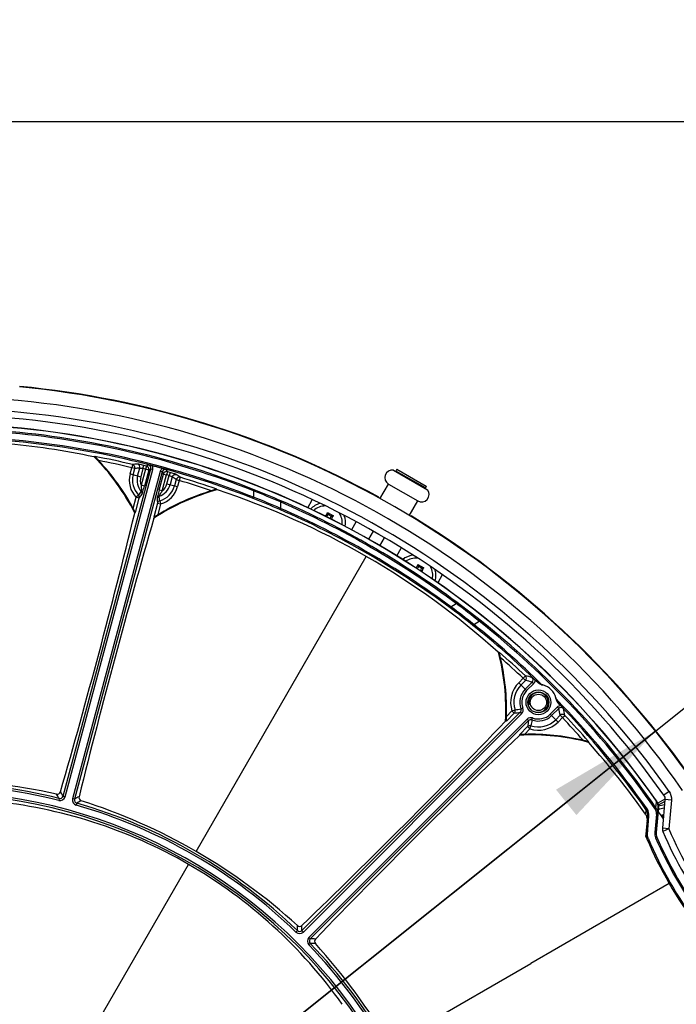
# Model space of a CAD drawing. Header units: millimetres. Extents: x 0 to 420, y 0 to 297.
# Tile 258 of 265: x 366 to 387, y 228 to 258. Entities that reach past the tile are written whole.
import ezdxf

# ---------------------------------------------------------------- set-up
doc = ezdxf.new("R2010")
doc.units = ezdxf.units.MM
doc.header["$LTSCALE"] = 23.1
doc.layers.get('0').update_dxf_attribs({"linetype": 'CONTINUOUS'})
for name, color, linetype in [('02___PRT_ALL_AXES', 7, 'CONTINUOUS'), ('AXES', 7, 'CONTINUOUS'), ('DIM_PILOTEES', 7, 'CONTINUOUS')]:
    doc.layers.add(name, color=color, linetype=linetype)
doc.styles.get("Standard").update_dxf_attribs({"font": 'txt', "width": 0.7})
doc.styles.add('TEXTSTYLE_4', font='txt')
doc.dimstyles.new('DIMSTYLE_6', dxfattribs={"dimtxt": 2.5, "dimasz": 3.5, "dimexe": 2, "dimexo": 0, "dimtad": 1, "dimlfac": 5, "dimdsep": 46, "dimtxsty": 'Standard', "dimblk": '_FILLED', "dimblk1": '_FILLED', "dimblk2": '_FILLED', "dimcen": 0.09, "dimazin": 2, "dimtp": 0.8, "dimtm": 0.8, "dimtfac": 1, "dimtofl": 0, "dimtmove": 0, "dimatfit": 3, "dimldrblk": '_FILLED', "dimfxl": 0, "dimtolj": 1, "dimarcsym": 0})
doc.dimstyles.new('DIMSTYLE_7', dxfattribs={"dimtxt": 2.5, "dimasz": 3.5, "dimexe": 2, "dimexo": 0, "dimtad": 1, "dimlfac": 5, "dimdsep": 46, "dimtxsty": 'Standard', "dimblk": '_FILLED', "dimblk1": '_FILLED', "dimblk2": '_FILLED', "dimcen": 0.09, "dimazin": 2, "dimtp": 0.5, "dimtm": 0.5, "dimtfac": 1, "dimtmove": 0, "dimatfit": 2, "dimldrblk": '_FILLED', "dimfxl": 0, "dimtolj": 1, "dimarcsym": 0})

# ---------------------------------------------------------------- blocks, each defined once
blk = doc.blocks.new('_FILLED')
at = {"color": 0, "linetype": 'ByBlock'}
blk.add_solid([(0, 0), (-1, 0.1429), (-1, -0.1429)], dxfattribs=at)
blk = doc.blocks.new('*D11')
at = {"layer": 'DIM_PILOTEES', "color": 2, "linetype": 'Continuous'}
for p, q in [((321.931, 202.543), (321.931, 257.134)), ((405.531, 202.543), (405.531, 257.134)), ((321.931, 255.134), (363.731, 255.134)), ((405.531, 255.134), (363.731, 255.134))]:
    blk.add_line(p, q, dxfattribs=at)
at = {"layer": 'DIM_PILOTEES', "color": 2, "linetype": 'Continuous', "xscale": 3.5, "yscale": 3.5, "zscale": 3.5, "rotation": 180}
blk.add_blockref('_FILLED', (321.931, 255.134), dxfattribs=at)
at = {"layer": 'DIM_PILOTEES', "color": 2, "linetype": 'Continuous', "xscale": 3.5, "yscale": 3.5, "zscale": 3.5}
blk.add_blockref('_FILLED', (405.531, 255.134), dxfattribs=at)
at = {"layer": 'DIM_PILOTEES', "color": 2, "linetype": 'Continuous', "insert": (363.731, 258.259), "char_height": 2.5, "width": 8.03571, "attachment_point": 2, "line_spacing_factor": 0.9}
blk.add_mtext('{\\ftxt;\\W0.0001;\\H0.0001;\\~}{\\ftxt;\\W2.1428571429;\\H2.5; }{\\ftxt;\\W0.0001;\\H0.0001;\\~}', dxfattribs=at)
blk = doc.blocks.new('*D12')
at = {"layer": 'DIM_PILOTEES', "color": 2, "linetype": 'Continuous'}
for p, q in [((363.731, 218.743), (400.658, 248.238)), ((385.914, 236.461), (363.731, 218.743)), ((341.548, 201.025), (363.731, 218.743))]:
    blk.add_line(p, q, dxfattribs=at)
at = {"layer": 'DIM_PILOTEES', "color": 2, "linetype": 'Continuous', "xscale": 3.5, "yscale": 3.5, "zscale": 3.5}
for p, rotation in [((385.914, 236.461), 38.6153868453), ((341.548, 201.025), 218.6153868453)]:
    blk.add_blockref('_FILLED', p, dxfattribs=dict(at, rotation=rotation))
at = {"layer": 'DIM_PILOTEES', "color": 2, "linetype": 'Continuous', "insert": (388.987, 242.915), "char_height": 2.5, "width": 18.66071, "attachment_point": 1, "rotation": 38.6154, "line_spacing_factor": 0.9, "style": 'TEXTSTYLE_4'}
blk.add_mtext('{\\ftxt;\\W0.0001;\\H0.0001;\\~}{\\ftxt;\\W1.3333333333;\\H2.5; }{\\ftxt;\\W0.0001;\\H0.0001;\\~}{\\ftxt;\\W0.0001;\\H0.0001;\\~}{\\ftxt;\\W3.6428571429;\\H2.5; }{\\ftxt;\\W0.0001;\\H0.0001;\\~}', dxfattribs=at)

msp = doc.modelspace()

# ---------------------------------------------------------------- linework, layer by layer
at = {"color": 7, "linetype": 'Continuous'}
for p, q in [((368.7231, 244.8601), (368.7312, 244.8751)), ((367.7564, 234.4658), (370.444, 244.496)), ((367.8162, 234.4498), (370.5037, 244.48)), ((370.7339, 244.4183), (368.0463, 234.3881)), ((370.7937, 244.4023), (368.1061, 234.3721)), ((369.8088, 244.3426), (369.8593, 244.531)), ((369.8824, 244.6283), (369.8593, 244.531)), ((369.9555, 244.5053), (369.8593, 244.531)), ((369.905, 244.3168), (369.9555, 244.5053)), ((370.0396, 244.2808), (370.1039, 244.521)), ((370.2026, 244.5045), (370.1358, 244.255)), ((370.283, 244.4842), (370.1513, 243.9927)), ((370.2026, 244.5045), (370.227, 244.6015)), ((370.3796, 244.4583), (370.2479, 243.9668)), ((370.3077, 244.5811), (370.283, 244.4842)), ((370.3796, 244.4583), (370.283, 244.4842)), ((370.3723, 244.6187), (370.3077, 244.5811)), ((370.444, 244.496), (370.3796, 244.4583)), ((370.444, 244.496), (370.5037, 244.48)), ((370.7937, 244.4023), (370.7339, 244.4183)), ((370.7937, 244.4023), (370.8306, 244.3375)), ((370.9171, 244.4727), (370.9542, 244.4078)), ((370.9542, 244.4078), (370.9271, 244.3116)), ((377.8799, 244.4582), (378.9262, 243.8541)), ((377.9907, 244.4819), (377.9607, 244.4299)), ((377.9607, 244.4299), (377.9665, 244.4082)), ((378.8613, 243.9099), (377.9607, 244.4299)), ((377.9907, 244.4819), (378.8913, 243.9619)), ((369.8088, 244.3426), (370.1358, 244.255)), ((370.6989, 243.846), (370.8306, 244.3375)), ((370.7955, 243.8201), (370.9271, 244.3116)), ((370.8306, 244.3375), (370.9271, 244.3116)), ((370.9401, 244.0395), (371.0069, 244.289)), ((371.0343, 244.3851), (371.0069, 244.289)), ((371.1007, 244.254), (371.0363, 244.0137)), ((371.2214, 244.1661), (371.1709, 243.9777)), ((371.2214, 244.1661), (371.3176, 244.1403)), ((371.3176, 244.1403), (371.2671, 243.9519)), ((371.3462, 244.236), (371.3176, 244.1403)), ((370.2479, 243.9668), (370.1513, 243.9927)), ((370.7955, 243.8201), (370.6989, 243.846)), ((370.9401, 244.0395), (371.2671, 243.9519)), ((372.4666, 243.8742), (372.466, 243.8572)), ((373.5959, 243.8201), (373.5959, 243.6253)), ((377.4677, 243.5761), (377.7307, 244.0315)), ((377.7307, 244.0315), (378.6313, 243.5115)), ((378.8613, 243.9099), (378.8396, 243.9041)), ((378.8913, 243.9619), (378.8613, 243.9099)), ((369.9042, 243.2858), (369.9946, 243.6232)), ((369.974, 243.1602), (370.0911, 243.5973)), ((370.0663, 243.6924), (369.9946, 243.6232)), ((370.0911, 243.5973), (369.9946, 243.6232)), ((370.7189, 243.5175), (370.7465, 243.4217)), ((374.4338, 243.5178), (374.418, 243.4811)), ((375.2556, 243.3046), (375.3937, 243.5438)), ((378.3684, 243.0561), (378.6313, 243.5115)), ((370.6499, 243.4476), (370.5328, 243.0105)), ((370.6499, 243.4476), (370.7465, 243.4217)), ((370.7465, 243.4217), (370.6561, 243.0844)), ((374.402, 243.2493), (374.418, 243.286)), ((374.418, 243.4811), (374.418, 243.286)), ((369.9515, 243.139), (369.9567, 243.1583)), ((369.974, 243.1602), (369.9567, 243.1583)), ((370.5468, 243.0002), (370.5328, 243.0105)), ((370.5417, 242.9809), (370.5468, 243.0002)), ((375.8635, 243.162), (376.0406, 243.0598)), ((375.9756, 243.0486), (375.8863, 243.1002)), ((376.7347, 242.8665), (376.5986, 242.6308)), ((377.2636, 242.5826), (377.1233, 242.3395)), ((377.4697, 242.1395), (377.6101, 242.3826)), ((377.9843, 241.8308), (378.1203, 242.0665)), ((371.8307, 232.7726), (377.0486, 241.8101)), ((378.6348, 241.562), (378.8118, 241.4598)), ((378.7469, 241.4486), (378.6576, 241.5002)), ((379.3774, 241.2438), (379.2393, 241.0046)), ((379.6182, 240.2377), (379.642, 240.2699)), ((379.642, 240.2699), (379.8109, 240.3674)), ((379.8348, 240.3995), (379.8109, 240.3674)), ((380.3469, 239.7276), (380.5156, 239.825)), ((381.1127, 238.865), (381.1271, 238.874)), ((381.8606, 238.0792), (381.7248, 237.9434)), ((381.929, 238.1521), (381.8606, 238.0792)), ((381.8606, 238.0792), (381.9313, 238.0086)), ((381.7248, 237.9434), (381.9669, 237.7013)), ((381.9313, 238.0086), (381.7954, 237.8728)), ((381.9232, 237.7451), (382.1393, 237.9612)), ((381.9669, 237.7013), (382.183, 237.9174)), ((382.1393, 237.9612), (382.183, 237.9174)), ((381.7911, 237.1417), (381.8491, 237.1632)), ((382.905, 237.1954), (382.6889, 236.9793)), ((382.9488, 237.1517), (382.7326, 236.9356)), ((382.9488, 237.1517), (382.905, 237.1954)), ((375.0783, 230.3467), (381.7679, 237.0363)), ((375.1221, 230.303), (381.8117, 236.9926)), ((381.346, 236.7675), (381.5867, 237.0082)), ((381.3484, 236.9112), (381.5161, 237.0789)), ((381.5161, 237.0789), (381.6111, 237.1095)), ((381.5161, 237.0789), (381.5867, 237.0082)), ((381.7679, 237.0363), (381.8117, 236.9926)), ((382.1293, 236.8035), (382.1507, 236.8615)), ((382.931, 236.7372), (382.6889, 236.9793)), ((382.8604, 236.8078), (382.9962, 236.9437)), ((382.931, 236.7372), (383.0668, 236.873)), ((383.0668, 236.873), (382.9962, 236.9437)), ((383.0668, 236.873), (383.1397, 236.9414)), ((381.9802, 236.8241), (375.2906, 230.1345)), ((382.0239, 236.7803), (375.3343, 230.0907)), ((381.316, 236.7604), (381.3301, 236.7745)), ((381.346, 236.7675), (381.3301, 236.7745)), ((381.9958, 236.5992), (381.7551, 236.3584)), ((382.0239, 236.7803), (381.9802, 236.8241)), ((381.9958, 236.5992), (382.0665, 236.5285)), ((382.0665, 236.5285), (382.0971, 236.6235)), ((381.748, 236.3284), (381.7621, 236.3425)), ((381.7621, 236.3425), (381.7551, 236.3584)), ((382.0665, 236.5285), (381.8988, 236.3608)), ((383.8616, 236.1395), (383.8526, 236.1251)), ((367.7564, 234.4658), (367.8162, 234.4498)), ((386.3334, 234.6139), (386.1698, 234.4991)), ((367.6356, 234.3947), (367.6207, 234.3347)), ((368.1061, 234.3721), (368.0463, 234.3881)), ((368.1751, 234.2502), (368.1581, 234.1907)), ((385.9313, 234.1115), (385.9451, 234.28)), ((385.9313, 234.1115), (385.9451, 234.28)), ((385.9502, 234.3184), (385.9448, 234.3146)), ((385.9451, 234.28), (385.9476, 234.3105)), ((385.9451, 234.28), (385.9476, 234.3105)), ((386.2016, 234.3726), (385.9866, 234.2485)), ((386.1999, 234.3023), (386.0016, 234.1879)), ((386.2054, 234.366), (386.128, 233.4809)), ((386.4047, 234.3486), (386.2054, 234.366)), ((386.4047, 234.3486), (386.3272, 233.4635)), ((385.6242, 234.0534), (385.6128, 233.9143)), ((385.6242, 234.0534), (385.6573, 234.0757)), ((385.6291, 233.3042), (385.6772, 233.8547)), ((385.6692, 233.3002), (385.7174, 233.8506)), ((385.6772, 233.8547), (385.7174, 233.8506)), ((385.9441, 233.9173), (385.8949, 233.3562)), ((385.9313, 234.1115), (385.8988, 234.0881)), ((385.9345, 233.3532), (386.0009, 234.1119)), ((386.0038, 234.1184), (385.9369, 233.353)), ((385.9836, 233.9144), (385.9441, 233.9173)), ((386.0038, 234.1184), (386.0015, 234.1186)), ((386.1249, 233.8924), (386.164, 233.8924)), ((385.6291, 233.3042), (385.6692, 233.3002)), ((385.9345, 233.3532), (385.8949, 233.3562)), ((385.9369, 233.353), (385.9345, 233.3532)), ((386.3272, 233.4635), (386.128, 233.4809)), ((386.3272, 233.4635), (386.1431, 233.3854)), ((385.6519, 233.1606), (385.6889, 233.1758)), ((385.958, 233.2079), (385.9216, 233.1916)), ((385.9602, 233.2088), (385.958, 233.2079)), ((366.8307, 224.1123), (371.6012, 232.375)), ((374.9382, 230.3455), (374.8952, 230.301)), ((375.0783, 230.3467), (375.1221, 230.303)), ((375.3331, 229.9506), (375.2886, 229.9076)), ((375.3343, 230.0907), (375.2906, 230.1345)), ((377.7601, 226.8431), (382.0907, 229.3434))]:
    msp.add_line(p, q, dxfattribs=at)
for points in [[(382.4355, 237.8818), (382.4364, 237.8818), (382.4372, 237.8813), (382.4378, 237.8804), (382.4383, 237.8791)], [(382.8671, 237.449), (382.8684, 237.4485), (382.8693, 237.4478), (382.8698, 237.447), (382.8699, 237.4461)]]:
    msp.add_lwpolyline(points, dxfattribs=at)
for radius in [0.38, 0.32, 0.25]:
    msp.add_circle((382.3279, 237.3403), radius, dxfattribs=at)
for centre, radius, start, end in [((363.731, 218.7434), 28.3901, 35.43355, 84.56645), ((363.731, 218.7434), 27.971, 34.63474, 85.36526), ((363.731, 218.7434), 27.6178, 35.07501, 84.92499), ((363.731, 218.7434), 27.4179, 35.07501, 84.92499), ((363.7289, 218.9339), 26.7709, 68.37238, 85.27099), ((363.7291, 218.9175), 26.8272, 68.37934, 85.27277), ((363.731, 218.7434), 27.1277, 35.0188, 84.9812), ((363.731, 218.7434), 27.1344, 35.02937, 84.97063), ((363.7329, 218.5694), 26.8885, 68.50716, 85.07083), ((363.7327, 218.5859), 26.912, 68.50024, 85.06899), ((363.741, 221.1809), 24.1972, 78.17426, 84.81336), ((363.731, 218.7434), 26.5895, 79.17856, 79.22959), ((363.731, 239.9434), 7, 27.22492, 44.67678), ((363.731, 239.9434), 7.0068, 27.3118, 44.56356), ((363.731, 218.7434), 26.6058, 76.63201, 79.16766), ((363.731, 218.7434), 26.5058, 76.63201, 78.87232), ((363.731, 239.9434), 7.02, 28.43308, 43.22198), ((373.3134, 212.6835), 32.1285, 95.86325, 96.13038), ((373.4126, 212.6736), 32.0189, 95.93118, 96.19833), ((363.731, 218.7434), 26.5616, 75.71922, 75.8981), ((363.731, 218.7434), 26.6615, 75.71922, 75.8981), ((370.2829, 244.4841), 0.1001, 345.07596, 75.64313), ((370.3475, 244.5219), 0.0998, 344.93839, 75.66655), ((363.731, 218.7434), 26.7158, 74.66537, 75.33463), ((370.8902, 244.3764), 0.1618, 125.53972, 165.01278), ((370.8902, 244.3765), 0.0998, 74.33349, 165.06158), ((370.9272, 244.3114), 0.1001, 74.35687, 164.92404), ((363.731, 218.7434), 26.6615, 74.1019, 74.28078), ((377.8457, 244.2307), 0.23, 81.44251, 240), ((370.5379, 244.1472), 0.7549, 165, 223.96464), ((370.5379, 244.1472), 0.6553, 165, 223.96464), ((370.5379, 244.1472), 0.5159, 165, 221.56737), ((370.5379, 244.1472), 0.4163, 165, 201.78952), ((363.731, 218.7434), 26.5616, 74.1019, 74.28078), ((352.3116, 218.3276), 32.0189, 53.80167, 54.06882), ((352.4024, 218.2866), 32.1285, 53.86962, 54.13675), ((363.731, 218.7434), 26.5058, 71.12768, 73.36799), ((363.731, 218.7434), 26.6058, 70.83234, 73.36799), ((383.0731, 233.8877), 16.2883, 142.49325, 142.99074), ((370.0774, 243.7385), 0.0999, 345.20415, 41.71663), ((374.331, 237.1031), 7, 105.32322, 122.77508), ((374.331, 237.1031), 7.0068, 105.43644, 122.6882), ((374.331, 237.1031), 7.02, 106.77802, 121.56692), ((370.5379, 244.1472), 0.5159, 288.43263, 345), ((370.5379, 244.1472), 0.6553, 286.03536, 345), ((370.5379, 244.1472), 0.7549, 286.03536, 345), ((370.5379, 244.1472), 0.4163, 308.21049, 345), ((363.731, 218.7434), 26.5895, 70.77041, 70.82144), ((364.9349, 220.8401), 24.2174, 59.98638, 71.82602), ((362.8498, 216.5952), 29.269, 66.71935, 68.46014), ((362.8835, 216.7806), 29.1253, 66.6358, 68.38179), ((378.7463, 243.7107), 0.23, 240, 38.55749), ((369.9945, 243.6228), 0.0999, 345.20599, 44.09501), ((337.1885, 267.2442), 40.5186, 324.29549, 324.49659), ((370.7324, 243.5629), 0.0999, 108.28337, 164.79585), ((410.9455, 247.4729), 40.4961, 185.50336, 185.70457), ((370.7463, 243.4214), 0.0999, 105.90499, 164.79401), ((354.5495, 241.5295), 16.2912, 7.00931, 7.50671), ((364.4522, 220.3998), 24.9218, 66.46927, 68.50403), ((364.4237, 220.2422), 25.1177, 66.55324, 68.58209), ((363.731, 218.7434), 26.9874, 53.36496, 66.63504), ((363.731, 218.7434), 26.7285, 53.53055, 66.46945), ((363.731, 218.7434), 26.9474, 53.36496, 66.63504), ((363.731, 218.7434), 26.7684, 53.53055, 66.46945), ((375.7954, 242.8395), 0.62, 105.61991, 136.84271), ((375.7954, 242.8395), 0.52, 89.9384, 133.24543), ((157.7831, 295.1214), 218.4436, 343.915877, 346.23343), ((580.2761, 181.9147), 218.4436, 163.76657, 166.084123), ((375.7002, 243.1947), 0.1666, 300.7392, 348.69752), ((375.7002, 243.1947), 0.2088, 307.73961, 333.08734), ((375.4767, 242.987), 0.4245, 22.67995, 24.33985), ((376.1505, 242.9347), 0.2088, 146.91266, 170.30215), ((376.1505, 242.9347), 0.1666, 131.30248, 174.92353), ((376.0824, 242.6373), 0.4245, 95.66015, 97.32006), ((375.7954, 242.8395), 0.52, 353.62989, 35.96403), ((375.7954, 242.8395), 0.62, 350.1723, 20.86144), ((364.9206, 220.8008), 24.2586, 48.18407, 60.00354), ((378.5666, 241.2395), 0.62, 99.13856, 129.8277), ((378.5666, 241.2395), 0.52, 84.03597, 126.37012), ((378.4715, 241.5947), 0.1666, 305.07649, 348.69752), ((378.4715, 241.5947), 0.2088, 309.69787, 333.08734), ((378.248, 241.387), 0.4245, 22.67995, 24.33985), ((378.9218, 241.3347), 0.2088, 146.91266, 172.26036), ((378.9218, 241.3347), 0.1666, 131.30248, 179.26075), ((378.8537, 241.0373), 0.4245, 95.66015, 97.32006), ((378.5666, 241.2395), 0.52, 346.75457, 30.06161), ((378.5666, 241.2395), 0.62, 343.15729, 14.3801), ((364.8166, 220.2115), 24.9026, 51.49518, 53.53152), ((364.6937, 220.1071), 25.0996, 51.41718, 53.44749), ((362.3201, 216.9178), 29.2542, 51.53942, 53.28109), ((362.4631, 217.0386), 29.112, 51.61781, 53.3646), ((363.5779, 218.6561), 26.891, 45.91771, 51.49301), ((363.5896, 218.6613), 26.9184, 45.56389, 51.49938), ((363.897, 218.8368), 26.7709, 34.729, 51.62762), ((363.8827, 218.8288), 26.8272, 34.72723, 51.62067), ((363.731, 218.7434), 26.5895, 49.17856, 49.22959), ((374.331, 237.1031), 7, 357.22492, 14.67678), ((374.331, 237.1031), 7.0068, 357.3118, 14.56356), ((363.731, 218.7434), 26.6058, 46.84394, 49.16766), ((363.731, 218.7434), 26.5058, 46.84394, 48.87232), ((374.331, 237.1031), 7.02, 358.43308, 13.22198), ((372.5405, 196.812), 42.3928, 76.91608, 77.20495), ((381.8603, 238.0793), 0.1001, 315.0946, 46.70064), ((382.3279, 237.3403), 0.8529, 135, 197.8496), ((382.3279, 237.3403), 0.753, 135, 197.8496), ((372.6427, 196.795), 42.2474, 77.00975, 77.29909), ((363.731, 218.7434), 26.7158, 46.04499, 46.17734), ((382.0604, 237.0679), 0.9327, 76.02028, 76.74152), ((382.3279, 237.3403), 0.55, 14.38016, 75.49969), ((382.3279, 237.3403), 0.5724, 135, 200.303), ((382.3279, 237.3403), 0.5106, 135, 200.303), ((381.6973, 237.107), 0.1618, 314.9734, 20.29737), ((363.5894, 218.6626), 26.9176, 34.9319, 44.2519), ((383.0194, 237.0811), 0.1616, 94.69767, 135.01091), ((341.7826, 227.6551), 42.2474, 12.70091, 12.99025), ((363.5744, 218.6541), 26.8948, 34.93018, 43.87593), ((382.0554, 237.0728), 0.9328, 13.25849, 13.77364), ((363.731, 218.7434), 26.7158, 43.82266, 43.95501), ((341.7996, 227.5529), 42.3928, 12.79505, 13.08392), ((381.5159, 237.0788), 0.1001, 315.09666, 17.83526), ((376.0347, 273.3563), 36.7697, 278.68462, 278.9703), ((379.5961, 248.8876), 11.9492, 279.70826, 280.58479), ((381.6974, 237.1071), 0.0998, 314.89911, 20.30315), ((382.0946, 236.7097), 0.1618, 69.69985, 135.02937), ((382.3279, 237.3403), 0.5724, 249.697, 315), ((382.3279, 237.3403), 0.5106, 249.697, 315), ((383.0669, 236.8728), 0.1001, 43.29936, 134.9054), ((363.731, 218.7434), 26.5058, 41.12768, 43.15606), ((363.731, 218.7434), 26.6058, 40.83234, 43.15606), ((223.5639, 387.8626), 218.4436, 313.915877, 316.23343), ((418.351, 231.046), 36.7769, 171.02973, 171.31535), ((382.0664, 236.5283), 0.1001, 72.16474, 134.90334), ((382.0946, 236.7099), 0.0998, 69.69419, 135.10355), ((382.3279, 237.3403), 0.8529, 252.1504, 315), ((382.3279, 237.3403), 0.753, 252.1504, 315), ((393.8756, 234.6084), 11.9496, 169.41522, 170.29172), ((532.8502, 78.5763), 218.4436, 133.76657, 136.084123), ((382.0907, 229.3434), 7, 75.32322, 92.77508), ((382.0907, 229.3434), 7.0068, 75.43644, 92.6882), ((382.0907, 229.3434), 7.02, 76.77802, 91.56692), ((363.731, 218.7434), 26.5895, 40.77041, 40.82144), ((365.8588, 219.9882), 24.1693, 35.1828, 41.82958), ((363.731, 218.7434), 16.131, 75.99195, 104.00805), ((363.731, 218.7434), 16.0692, 75.99195, 104.00805), ((363.731, 217.0091), 17.9337, 77.68467, 102.31533), ((363.731, 218.7434), 15.799, 32.3894, 88.97443), ((363.731, 218.7434), 15.8608, 32.3894, 88.97443), ((327.8285, 211.1154), 46.1144, 30.31922, 30.51439), ((367.6599, 234.4917), 0.1618, 255.98112, 345.01083), ((367.6599, 234.4916), 0.0998, 255.93291, 345.05904), ((327.644, 210.8415), 46.5522, 30.49614, 30.69072), ((391.0323, 193.8567), 46.5522, 119.30928, 119.50386), ((364.1186, 219.4224), 14.9587, 59.9853, 84.57966), ((368.2026, 234.3462), 0.1618, 164.98917, 254.01888), ((368.2025, 234.3462), 0.0998, 164.94096, 254.06709), ((363.731, 218.7434), 16.0692, 45.99195, 74.00805), ((391.0095, 194.1861), 46.1144, 119.48561, 119.68078), ((363.731, 218.7434), 16.131, 45.99195, 74.00805), ((362.8639, 217.2415), 17.9337, 47.68467, 72.31533), ((385.7016, 234.1382), 0.3004, 29.98684, 35.01436), ((385.7024, 234.1447), 0.3026, 30.01442, 35.02586), ((385.7023, 234.1447), 0.3027, 25.00075, 30.01641), ((385.7012, 234.1381), 0.3008, 355.00428, 0.02565), ((385.7021, 234.1448), 0.3028, 355.00021, 359.96282), ((386.2271, 233.579), 0.62, 93.36134, 111.06365), ((385.3674, 233.7412), 0.3003, 27.93346, 35.18753), ((385.3771, 233.881), 0.3013, 354.99641, 34.90847), ((385.3705, 233.7429), 0.2967, 25.91826, 27.92881), ((385.373, 233.7441), 0.2939, 16.19407, 25.91992), ((385.3777, 233.8804), 0.341, 354.98688, 34.92464), ((385.6852, 233.94), 0.2599, 354.98438, 34.72112), ((385.6847, 233.9406), 0.3, 354.99603, 34.72655), ((363.7301, 218.7346), 27.0005, 33.83711, 34.45979), ((386.2271, 233.579), 0.52, 94.9899, 116.2241), ((385.8774, 233.5475), 0.4245, 52.67993, 54.33985), ((385.9671, 233.839), 0.1666, 347.17346, 18.69752), ((385.9279, 233.2781), 0.3, 175, 203.0473), ((386.2334, 233.327), 0.3, 175, 203.403), ((386.2334, 233.327), 0.2976, 175, 203.403), ((386.3272, 233.4635), 0.2, 175, 202.97829), ((397.2462, 238.0934), 12.06, 202.97829, 217.02171), ((397.2462, 238.0934), 11.86, 202.97829, 217.02171), ((397.2462, 238.0934), 12.6, 203.0473, 216.9527), ((397.2411, 238.0905), 12.5541, 203.04634, 216.95366), ((397.241, 238.0904), 12.334, 203.40196, 216.59804), ((397.2462, 238.0934), 12.3, 203.403, 216.597), ((397.2462, 238.0934), 12.2976, 203.403, 216.597), ((364.1252, 219.4185), 14.9587, 35.42034, 60.0147), ((375.0076, 230.4174), 0.1618, 225.98112, 315.01083), ((328.8245, 230.0886), 46.1144, 0.31922, 0.51439), ((375.0076, 230.4173), 0.0998, 225.93291, 315.05904), ((328.5278, 229.9436), 46.5522, 0.49614, 0.69072), ((375.405, 230.02), 0.1618, 134.98917, 224.01888), ((363.731, 218.7434), 16.0692, 15.99195, 44.00805), ((375.4049, 230.02), 0.0998, 134.94096, 224.06709), ((363.731, 218.7434), 16.131, 15.99195, 44.00805), ((375.0762, 183.8369), 46.1144, 89.48561, 89.68078), ((374.9312, 183.5402), 46.5522, 89.30928, 89.50386), ((362.2291, 217.8763), 17.9337, 17.68467, 42.31533)]:
    msp.add_arc(centre, radius, start, end, dxfattribs=at)
at = {"color": 2, "linetype": 'Continuous'}
msp.add_arc((382.3279, 237.3403), 0.3, 255, 195, dxfattribs=at)
at = {"color": 7, "linetype": 'Continuous'}
for points, knots in [([(368.8465, 244.7509), (368.8344, 244.7637), (368.8164, 244.7828), (368.7927, 244.808), (368.7757, 244.826), (368.76, 244.8427), (368.7479, 244.8556), (368.74, 244.8645), (368.7351, 244.8695), (368.7332, 244.8728), (368.7309, 244.8746), (368.7312, 244.8751)], [0, 0, 0, 0, 0.3120091, 0.4643834, 0.6115159, 0.7495888, 0.8714578, 0.9222935, 0.9628765, 0.9897876, 1, 1, 1, 1]), ([(369.9555, 244.5053), (369.9621, 244.5303), (369.9547, 244.5881), (369.9075, 244.6222), (369.8824, 244.6283)], [0, 0, 0, 0, 0.5005932, 1, 1, 1, 1]), ([(370.227, 244.6015), (370.2035, 244.6074), (370.1596, 244.6181), (370.1011, 244.6313), (370.0616, 244.6398), (370.0403, 244.6431), (370.0336, 244.6442), (370.0313, 244.6439)], [0, 0, 0, 0, 0.3628249, 0.676748, 0.8992233, 0.966065, 1, 1, 1, 1]), ([(370.1039, 244.521), (370.1105, 244.546), (370.1033, 244.6036), (370.0564, 244.6378), (370.0313, 244.6439)], [0, 0, 0, 0, 0.5005916, 1, 1, 1, 1]), ([(370.1039, 244.521), (370.1071, 244.5223), (370.1185, 244.5201), (370.1392, 244.5181), (370.1689, 244.512), (370.1909, 244.5073), (370.2026, 244.5045)], [0, 0, 0, 0, 0.1024672, 0.3245545, 0.6376593, 1, 1, 1, 1]), ([(370.3723, 244.6187), (370.3835, 244.6158), (370.4242, 244.6056), (370.4651, 244.5959), (370.4947, 244.5889)], [0, 0, 0, 0, 0.2758349, 1, 1, 1, 1]), ([(370.7962, 244.5081), (370.8053, 244.5053), (370.8456, 244.4933), (370.8859, 244.4814), (370.9171, 244.4727)], [0, 0, 0, 0, 0.2282558, 1, 1, 1, 1]), ([(371.0069, 244.289), (371.0185, 244.2855), (371.0399, 244.2786), (371.0687, 244.269), (371.0876, 244.2604), (371.0986, 244.2567), (371.1007, 244.254)], [0, 0, 0, 0, 0.3623405, 0.6754454, 0.8975327, 1, 1, 1, 1]), ([(371.225, 244.3241), (371.2232, 244.3254), (371.2168, 244.3279), (371.1968, 244.3357), (371.1583, 244.348), (371.101, 244.3659), (371.0576, 244.3785), (371.0343, 244.3851)], [0, 0, 0, 0, 0.033935, 0.1007767, 0.323252, 0.6371751, 1, 1, 1, 1]), ([(371.1007, 244.254), (371.1074, 244.2789), (371.1425, 244.3251), (371.2003, 244.3313), (371.225, 244.3241)], [0, 0, 0, 0, 0.5005916, 1, 1, 1, 1]), ([(371.3462, 244.236), (371.3214, 244.2434), (371.2634, 244.2374), (371.2281, 244.1911), (371.2214, 244.1661)], [0, 0, 0, 0, 0.4994068, 1, 1, 1, 1]), ([(370.1513, 243.9927), (370.1518, 243.9737), (370.153, 243.9362), (370.1544, 243.8899), (370.1545, 243.8549), (370.1545, 243.8324), (370.1529, 243.8164), (370.1532, 243.8074), (370.1519, 243.8049)], [0, 0, 0, 0, 0.3028277, 0.5995932, 0.7389288, 0.8626434, 0.9561667, 1, 1, 1, 1]), ([(370.1739, 243.713), (370.1758, 243.7155), (370.1787, 243.7253), (370.1852, 243.7436), (370.1932, 243.7707), (370.2071, 243.8176), (370.2255, 243.8837), (370.2403, 243.9385), (370.2479, 243.9668)], [0, 0, 0, 0, 0.0361588, 0.1124978, 0.2220637, 0.3563021, 0.667505, 1, 1, 1, 1]), ([(370.6989, 243.846), (370.6913, 243.8177), (370.6768, 243.7628), (370.6597, 243.6963), (370.6482, 243.6488), (370.6416, 243.6213), (370.6381, 243.6022), (370.6357, 243.5923), (370.636, 243.5891)], [0, 0, 0, 0, 0.3324984, 0.6437036, 0.7779401, 0.8875042, 0.9638414, 1, 1, 1, 1]), ([(370.7011, 243.6578), (370.7012, 243.6605), (370.7059, 243.6682), (370.7126, 243.6828), (370.7238, 243.7023), (370.7414, 243.7326), (370.7658, 243.772), (370.7856, 243.8039), (370.7955, 243.8201)], [0, 0, 0, 0, 0.0438114, 0.1372903, 0.2609653, 0.4003009, 0.6970775, 1, 1, 1, 1]), ([(372.4666, 243.8742), (372.4665, 243.8736), (372.4636, 243.8732), (372.4603, 243.8713), (372.4536, 243.8694), (372.4423, 243.8657), (372.4254, 243.8606), (372.4034, 243.8539), (372.3797, 243.8469), (372.3466, 243.8369), (372.3214, 243.8294), (372.3046, 243.8243)], [0, 0, 0, 0, 0.0102124, 0.0371236, 0.0777065, 0.1285423, 0.2504112, 0.3884841, 0.5356166, 0.6879909, 1, 1, 1, 1]), ([(373.6138, 243.8573), (373.6134, 243.8533), (373.6132, 243.8474), (373.6113, 243.8396), (373.6117, 243.8332), (373.6141, 243.8275), (373.6116, 243.8206), (373.6037, 243.8199), (373.5987, 243.8198), (373.5959, 243.8201)], [0, 0, 0, 0, 0.2299159, 0.3431696, 0.4658538, 0.594685, 0.6953774, 0.8354045, 1, 1, 1, 1]), ([(373.5844, 243.5882), (373.5843, 243.5921), (373.5837, 243.6), (373.5841, 243.6106), (373.5801, 243.6176), (373.5812, 243.6247), (373.5888, 243.6255), (373.5933, 243.6256), (373.5959, 243.6253)], [0, 0, 0, 0, 0.2356945, 0.4779089, 0.6145008, 0.7128514, 0.8427526, 1, 1, 1, 1]), ([(369.974, 243.1602), (369.9736, 243.1602), (369.9728, 243.162), (369.971, 243.1641), (369.9685, 243.1686), (369.9638, 243.1766), (369.9568, 243.1891), (369.9475, 243.206), (369.9373, 243.2247), (369.9228, 243.2515), (369.9117, 243.272), (369.9042, 243.2858)], [0, 0, 0, 0, 0.0087421, 0.0312408, 0.0662731, 0.1118196, 0.2268265, 0.3635216, 0.5135875, 0.6718129, 1, 1, 1, 1]), ([(370.6561, 243.0844), (370.6427, 243.0761), (370.6228, 243.0639), (370.5968, 243.048), (370.5786, 243.0369), (370.5621, 243.0269), (370.5499, 243.0195), (370.5418, 243.015), (370.5374, 243.0123), (370.5347, 243.0114), (370.5331, 243.0102), (370.5328, 243.0105)], [0, 0, 0, 0, 0.3281865, 0.4864115, 0.6364771, 0.7731718, 0.8881788, 0.9337259, 0.9687587, 0.9912576, 1, 1, 1, 1]), ([(375.8863, 243.1002), (375.8851, 243.1043), (375.8798, 243.1213), (375.8737, 243.1382), (375.8685, 243.1507)], [0, 0, 0, 0, 0.2394874, 1, 1, 1, 1]), ([(375.9756, 243.0486), (375.9798, 243.0496), (375.9972, 243.0536), (376.0149, 243.0567), (376.0283, 243.0584)], [0, 0, 0, 0, 0.2394874, 1, 1, 1, 1]), ([(378.6576, 241.5002), (378.6564, 241.5043), (378.6511, 241.5213), (378.645, 241.5382), (378.6397, 241.5507)], [0, 0, 0, 0, 0.2394874, 1, 1, 1, 1]), ([(378.7469, 241.4486), (378.7511, 241.4496), (378.7685, 241.4536), (378.7861, 241.4567), (378.7996, 241.4584)], [0, 0, 0, 0, 0.2394874, 1, 1, 1, 1]), ([(380.3205, 239.6991), (380.324, 239.7009), (380.3311, 239.7044), (380.3401, 239.7101), (380.3482, 239.7101), (380.3537, 239.7146), (380.3506, 239.7216), (380.3484, 239.7255), (380.3469, 239.7276)], [0, 0, 0, 0, 0.2356842, 0.4778789, 0.6144585, 0.7127857, 0.8427057, 1, 1, 1, 1]), ([(380.5388, 239.8591), (380.5356, 239.8568), (380.5306, 239.8536), (380.5248, 239.8481), (380.5191, 239.8452), (380.5129, 239.8444), (380.5082, 239.8389), (380.5115, 239.8317), (380.5139, 239.8273), (380.5156, 239.825)], [0, 0, 0, 0, 0.2299042, 0.3431562, 0.4658624, 0.594717, 0.6953854, 0.835415, 1, 1, 1, 1]), ([(381.1649, 238.7088), (381.1609, 238.7259), (381.1548, 238.7515), (381.1469, 238.7851), (381.1412, 238.8092), (381.1359, 238.8316), (381.1319, 238.8488), (381.1295, 238.8604), (381.1278, 238.8672), (381.1277, 238.871), (381.1266, 238.8737), (381.1271, 238.874)], [0, 0, 0, 0, 0.3120091, 0.4643834, 0.6115159, 0.7495888, 0.8714578, 0.9222935, 0.9628765, 0.9897876, 1, 1, 1, 1]), ([(382.1393, 237.9612), (382.1576, 237.9795), (382.1802, 238.0333), (382.1561, 238.0864), (382.1373, 238.1043)], [0, 0, 0, 0, 0.4999988, 1, 1, 1, 1]), ([(382.1373, 238.1043), (382.1457, 238.0963), (382.1763, 238.0675), (382.2073, 238.0391), (382.2298, 238.0185)], [0, 0, 0, 0, 0.2750147, 1, 1, 1, 1]), ([(382.2857, 237.973), (382.2965, 237.9625), (382.341, 237.9241), (382.3942, 237.896), (382.4355, 237.8818)], [0, 0, 0, 0, 0.2557643, 1, 1, 1, 1]), ([(382.4383, 237.8791), (382.4428, 237.8776), (382.4523, 237.8773), (382.4611, 237.874), (382.4656, 237.8728)], [0, 0, 0, 0, 0.5000398, 1, 1, 1, 1]), ([(382.8607, 237.4769), (382.8619, 237.4723), (382.8652, 237.4633), (382.8655, 237.4535), (382.8671, 237.449)], [0, 0, 0, 0, 0.4999777, 1, 1, 1, 1]), ([(382.8699, 237.4461), (382.8745, 237.4326), (382.8963, 237.3776), (382.9302, 237.3272), (382.9614, 237.2948)], [0, 0, 0, 0, 0.2404261, 1, 1, 1, 1]), ([(383.0919, 237.1497), (383.074, 237.1686), (383.0207, 237.1926), (382.967, 237.1699), (382.9488, 237.1517)], [0, 0, 0, 0, 0.5020007, 1, 1, 1, 1]), ([(383.0061, 237.2422), (383.0126, 237.2351), (383.041, 237.2041), (383.0696, 237.1732), (383.0919, 237.1497)], [0, 0, 0, 0, 0.229162, 1, 1, 1, 1]), ([(381.346, 236.7675), (381.3456, 236.7676), (381.3458, 236.7696), (381.3453, 236.7724), (381.3454, 236.7775), (381.3453, 236.7868), (381.3456, 236.8011), (381.346, 236.8203), (381.3465, 236.8417), (381.3473, 236.8721), (381.3479, 236.8955), (381.3484, 236.9112)], [0, 0, 0, 0, 0.0087421, 0.0312408, 0.0662731, 0.1118196, 0.2268265, 0.3635216, 0.5135875, 0.6718129, 1, 1, 1, 1]), ([(381.8988, 236.3608), (381.883, 236.3603), (381.8597, 236.3597), (381.8292, 236.3589), (381.8079, 236.3584), (381.7887, 236.358), (381.7744, 236.3577), (381.7651, 236.3578), (381.76, 236.3577), (381.7572, 236.3582), (381.7552, 236.358), (381.7551, 236.3584)], [0, 0, 0, 0, 0.3281865, 0.4864115, 0.6364771, 0.7731718, 0.8881788, 0.9337259, 0.9687587, 0.9912576, 1, 1, 1, 1]), ([(383.8616, 236.1395), (383.8613, 236.139), (383.8586, 236.1401), (383.8548, 236.1402), (383.848, 236.1419), (383.8363, 236.1443), (383.8191, 236.1484), (383.7968, 236.1536), (383.7727, 236.1593), (383.7391, 236.1672), (383.7135, 236.1733), (383.6964, 236.1773)], [0, 0, 0, 0, 0.0102124, 0.0371236, 0.0777065, 0.1285423, 0.2504112, 0.3884841, 0.5356166, 0.6879909, 1, 1, 1, 1]), ([(367.5561, 234.5302), (367.58, 234.525), (367.6345, 234.5335), (367.6688, 234.5774), (367.6759, 234.6019)], [0, 0, 0, 0, 0.4884785, 1, 1, 1, 1]), ([(368.2438, 234.4497), (368.2377, 234.4249), (368.2455, 234.3698), (368.2885, 234.3352), (368.3117, 234.3277)], [0, 0, 0, 0, 0.5115281, 1, 1, 1, 1]), ([(386.1615, 233.8632), (386.1594, 233.865), (386.1507, 233.8726), (386.1417, 233.8798), (386.1348, 233.8851)], [0, 0, 0, 0, 0.2424729, 1, 1, 1, 1]), ([(385.6656, 233.7217), (385.6663, 233.7302), (385.6678, 233.7652), (385.6627, 233.8006), (385.6553, 233.8261)], [0, 0, 0, 0, 0.2424933, 1, 1, 1, 1]), ([(374.937, 230.5026), (374.9551, 230.4862), (375.0066, 230.4663), (375.0582, 230.4871), (375.0767, 230.5048)], [0, 0, 0, 0, 0.4884785, 1, 1, 1, 1]), ([(375.4924, 230.0891), (375.4747, 230.0707), (375.4539, 230.019), (375.4738, 229.9675), (375.4902, 229.9494)], [0, 0, 0, 0, 0.5115281, 1, 1, 1, 1])]:
    msp.add_open_spline(points, degree=3, knots=knots, dxfattribs=at)
for points in [[(370.5037, 244.48), (370.5132, 244.5152), (370.5098, 244.5557), (370.4947, 244.5889)], [(382.183, 237.9174), (382.2092, 237.9437), (382.2268, 237.9815), (382.2298, 238.0185)], [(382.458, 237.8747), (382.3901, 237.8912), (382.3246, 237.9272), (382.2743, 237.9757)], [(382.9633, 237.2867), (382.9148, 237.337), (382.8788, 237.4025), (382.8623, 237.4704)], [(386.1698, 234.4991), (386.1962, 234.4615), (386.2094, 234.4118), (386.2054, 234.366)], [(386.3334, 234.6139), (386.386, 234.539), (386.4126, 234.4398), (386.4047, 234.3486)], [(386.002, 234.1382), (386.002, 234.19), (385.9877, 234.2434), (385.9618, 234.2883)], [(385.9766, 234.2726), (385.9951, 234.233), (386.005, 234.1883), (386.005, 234.1446)], [(385.6889, 233.1758), (385.6725, 233.2145), (385.6655, 233.2584), (385.6692, 233.3002)], [(385.8949, 233.3562), (385.8901, 233.3008), (385.8995, 233.2426), (385.9216, 233.1916)]]:
    msp.add_open_spline(points, degree=3, dxfattribs=at)
at = {"layer": '02___PRT_ALL_AXES', "color": 7, "linetype": 'Continuous'}
for start, end in [(61.14981, 84.55854), (35.44146, 58.85019)]:
    msp.add_arc((363.731, 218.7434), 28.4055, start, end, dxfattribs=at)
at = {"layer": 'AXES', "color": 7, "linetype": 'Continuous'}
for p, q in [((385.6226, 233.23), (385.6291, 233.3042)), ((386.3343, 231.7934), (382.0907, 229.3434))]:
    msp.add_line(p, q, dxfattribs=at)
msp.add_arc((397.2462, 238.0934), 12.6, 202.70465, 203.00773, dxfattribs=at)

# ---------------------------------------------------------------- dimensions: what is measured, and where the dimension line sits
at = {"layer": 'DIM_PILOTEES', "color": 2, "linetype": 'Continuous'}
dim = msp.add_linear_dim(base=(405.531, 255.1343), p1=(321.931, 202.5434), p2=(405.531, 202.5434), text='{\\ftxt;\\W0.0001;\\H0.0001;\\~}{\\ftxt;\\W2.1428571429;\\H2.5; }{\\ftxt;\\W0.0001;\\H0.0001;\\~}', dimstyle='DIMSTYLE_6', dxfattribs=at)
dim.commit()
dim.dimension.update_dxf_attribs({"geometry": '*D11', "text_midpoint": (363.3739, 255.1343), "dimtype": 160})
dim = msp.add_diameter_dim_2p(p1=(385.9137, 236.4614), p2=(341.5483, 201.0254), text='{\\ftxt;\\W0.0001;\\H0.0001;\\~}{\\ftxt;\\W1.3333333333;\\H2.5; }{\\ftxt;\\W0.0001;\\H0.0001;\\~}{\\ftxt;\\W0.0001;\\H0.0001;\\~}{\\ftxt;\\W3.6428571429;\\H2.5; }{\\ftxt;\\W0.0001;\\H0.0001;\\~}', dimstyle='DIMSTYLE_7', override={"dimpost": '<>'}, dxfattribs=at)
dim.commit()
dim.dimension.update_dxf_attribs({"geometry": '*D12', "text_midpoint": (393.1516, 243.0424), "dimtype": 163})

doc.saveas('drawing.dxf')
